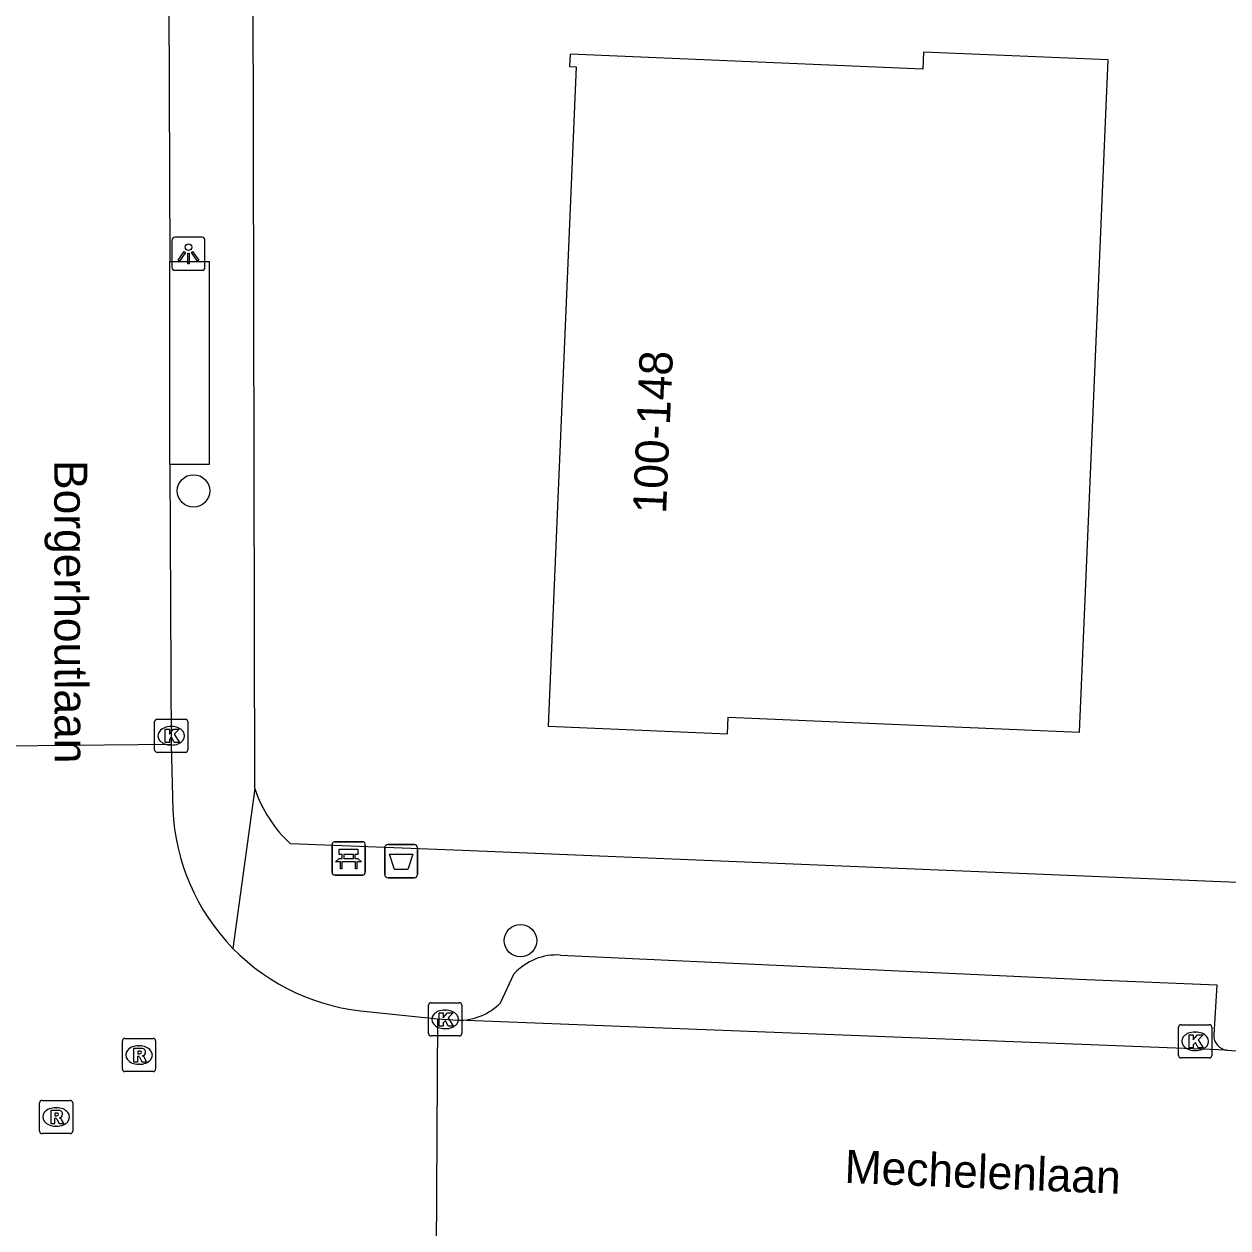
# Model space of a CAD drawing. Extents: x 160732 to 162105, y 387428 to 388479.
# Drawn here: x 161427.67 to 161463.96, y 388012.93 to 388049.22 of the extents above; entities that cross this region are included whole.
import ezdxf

# ---------------------------------------------------------------- set-up
doc = ezdxf.new("R2010")
doc.units = 0
for name, color, linetype in [('IMGEO_Afvalbak', 7, 'Continuous'), ('IMGEO_Bank', 7, 'Continuous'), ('IMGEO_Boom', 7, 'Continuous'), ('IMGEO_Kolk', 7, 'Continuous'), ('IMGEO_Lichtpunt', 7, 'Continuous'), ('IMGEO_Openbare_ruimte_label', 7, 'Continuous'), ('IMGEO_Pand', 7, 'Continuous'), ('IMGEO_Pand_nummerreeks', 7, 'Continuous'), ('IMGEO_Rijbaan_lokaal_open', 7, 'Continuous'), ('IMGEO_Rioolput', 7, 'Continuous'), ('IMGEO_Voetpad_open', 7, 'Continuous')]:
    doc.layers.add(name, color=color, linetype=linetype)

msp = doc.modelspace()

# ---------------------------------------------------------------- linework, layer by layer
at = {"layer": 'IMGEO_Afvalbak'}
for p, q in [((161438.542, 388023.586), (161438.542, 388024.386)), ((161438.542, 388024.386), (161438.542, 388023.586)), ((161438.642, 388024.486), (161439.432, 388024.486)), ((161439.432, 388024.486), (161438.642, 388024.486)), ((161439.532, 388024.386), (161439.532, 388023.586)), ((161439.532, 388023.586), (161439.532, 388024.386)), ((161439.432, 388023.486), (161438.642, 388023.486)), ((161438.642, 388023.486), (161439.432, 388023.486))]:
    msp.add_line(p, q, dxfattribs=at)
msp.add_lwpolyline([(161438.685, 388024.2), (161439.389, 388024.2), (161439.24, 388023.73), (161438.834, 388023.73), (161438.685, 388024.2)], dxfattribs=at)
for centre, start, end in [((161438.642, 388024.386), 90, 180), ((161438.642, 388024.386), 90, 180), ((161439.432, 388024.386), 0, 90), ((161439.432, 388024.386), 360, 90), ((161438.642, 388023.586), 180, 270), ((161438.642, 388023.586), 180, 270), ((161439.432, 388023.586), 270, 0), ((161439.432, 388023.586), 270, 0)]:
    msp.add_arc(centre, 0.1, start, end, dxfattribs=at)
at = {"layer": 'IMGEO_Bank'}
for p, q in [((161436.955, 388023.642), (161436.955, 388024.483)), ((161436.955, 388024.483), (161436.955, 388023.642)), ((161437.03, 388024.567), (161437.871, 388024.567)), ((161437.871, 388024.567), (161437.03, 388024.567)), ((161437.955, 388024.492), (161437.955, 388023.651)), ((161437.955, 388023.651), (161437.955, 388024.492)), ((161437.652, 388023.965), (161437.259, 388023.965)), ((161437.264, 388024.073), (161437.264, 388024.179)), ((161437.308, 388024.179), (161437.308, 388024.073)), ((161437.596, 388024.185), (161437.314, 388024.185)), ((161437.314, 388024.067), (161437.596, 388024.067)), ((161437.602, 388024.073), (161437.602, 388024.179)), ((161437.646, 388024.179), (161437.646, 388024.073)), ((161437.88, 388023.567), (161437.039, 388023.567)), ((161437.039, 388023.567), (161437.88, 388023.567))]:
    msp.add_line(p, q, dxfattribs=at)
for points in [[(161437.258, 388024.185), (161437.172, 388024.185), (161437.172, 388024.346), (161437.735, 388024.346), (161437.735, 388024.185), (161437.652, 388024.185)], [(161437.202, 388023.965), (161437.06, 388023.965), (161437.172, 388024.067), (161437.258, 388024.067)], [(161437.252, 388023.958), (161437.252, 388023.751), (161437.209, 388023.751), (161437.209, 388023.958)], [(161437.652, 388024.067), (161437.735, 388024.067), (161437.847, 388023.965), (161437.708, 388023.965)], [(161437.702, 388023.958), (161437.702, 388023.751), (161437.658, 388023.751), (161437.658, 388023.958)]]:
    msp.add_lwpolyline(points, dxfattribs=at)
for centre, radius, start, end in [((161437.033, 388024.489), 0.0779, 92.4484, 184.2845), ((161437.033, 388024.489), 0.0779, 92.4484, 184.2845), ((161437.877, 388024.489), 0.0779, 2.4484, 94.2845), ((161437.877, 388024.489), 0.0779, 2.4484, 94.2845), ((161437.202, 388023.958), 0.00671, 2.8957, 87.1043), ((161437.259, 388023.958), 0.00671, 92.8957, 177.1043), ((161437.257, 388024.178), 0.00671, 2.8957, 87.1043), ((161437.257, 388024.074), 0.00671, 272.8957, 357.1043), ((161437.314, 388024.178), 0.00671, 92.8957, 177.1043), ((161437.314, 388024.074), 0.00671, 182.8957, 267.1043), ((161437.596, 388024.178), 0.00671, 2.8957, 87.1043), ((161437.596, 388024.074), 0.00671, 272.8957, 357.1043), ((161437.653, 388024.178), 0.00671, 92.8957, 177.1043), ((161437.653, 388024.074), 0.00671, 182.8957, 267.1043), ((161437.651, 388023.958), 0.00671, 2.8957, 87.1043), ((161437.708, 388023.958), 0.00671, 92.8957, 177.1043), ((161437.033, 388023.645), 0.0779, 182.4484, 274.2845), ((161437.033, 388023.645), 0.0779, 182.4484, 274.2845), ((161437.877, 388023.645), 0.0779, 272.4484, 4.2845), ((161437.877, 388023.645), 0.0779, 272.4484, 4.2845)]:
    msp.add_arc(centre, radius, start, end, dxfattribs=at)
at = {"layer": 'IMGEO_Boom'}
for centre in [(161432.778, 388035.145), (161442.635, 388021.589)]:
    msp.add_circle(centre, 0.489, dxfattribs=at)
at = {"layer": 'IMGEO_Kolk'}
for p, q in [((161431.681, 388028.265), (161432.533, 388028.265)), ((161431.606, 388027.339), (161431.606, 388028.191)), ((161432.094, 388028.045), (161432.119, 388028.045)), ((161432.607, 388028.191), (161432.607, 388027.339)), ((161432.533, 388027.265), (161431.681, 388027.265)), ((161432.117, 388027.485), (161432.092, 388027.485)), ((161439.864, 388018.79), (161439.864, 388019.642)), ((161439.939, 388019.716), (161440.791, 388019.716)), ((161440.865, 388019.642), (161440.865, 388018.79)), ((161440.352, 388019.496), (161440.377, 388019.496)), ((161440.375, 388018.936), (161440.35, 388018.936)), ((161462.474, 388018.129), (161462.474, 388018.981)), ((161462.549, 388019.055), (161463.401, 388019.055)), ((161462.962, 388018.835), (161462.987, 388018.835)), ((161463.475, 388018.981), (161463.475, 388018.129)), ((161440.791, 388018.716), (161439.939, 388018.716)), ((161462.985, 388018.275), (161462.96, 388018.275)), ((161463.401, 388018.055), (161462.549, 388018.055))]:
    msp.add_line(p, q, dxfattribs=at)
for points in [[(161431.681, 388028.265), (161432.533, 388028.265)], [(161431.606, 388027.339), (161431.606, 388028.191)], [(161431.927, 388027.965), (161432.05, 388027.965), (161432.05, 388027.814), (161432.18, 388027.965), (161432.344, 388027.965), (161432.198, 388027.814), (161432.351, 388027.565), (161432.199, 388027.565), (161432.114, 388027.729), (161432.05, 388027.662), (161432.05, 388027.565), (161431.927, 388027.565), (161431.927, 388027.965)], [(161432.607, 388028.191), (161432.607, 388027.339)], [(161432.533, 388027.265), (161431.681, 388027.265)], [(161439.864, 388018.79), (161439.864, 388019.642)], [(161439.939, 388019.716), (161440.791, 388019.716)], [(161440.865, 388019.642), (161440.865, 388018.79)], [(161440.185, 388019.416), (161440.308, 388019.416), (161440.308, 388019.265), (161440.438, 388019.416), (161440.602, 388019.416), (161440.456, 388019.265), (161440.609, 388019.016), (161440.457, 388019.016), (161440.372, 388019.18), (161440.308, 388019.113), (161440.308, 388019.016), (161440.185, 388019.016), (161440.185, 388019.416)], [(161462.474, 388018.129), (161462.474, 388018.981)], [(161462.549, 388019.055), (161463.401, 388019.055)], [(161463.475, 388018.981), (161463.475, 388018.129)], [(161440.791, 388018.716), (161439.939, 388018.716)], [(161462.795, 388018.755), (161462.918, 388018.755), (161462.918, 388018.604), (161463.048, 388018.755), (161463.212, 388018.755), (161463.066, 388018.604), (161463.219, 388018.355), (161463.067, 388018.355), (161462.982, 388018.519), (161462.918, 388018.452), (161462.918, 388018.355), (161462.795, 388018.355), (161462.795, 388018.755)], [(161463.401, 388018.055), (161462.549, 388018.055)]]:
    msp.add_lwpolyline(points, dxfattribs=at)
for centre, start, end in [((161431.683, 388028.189), 91.552, 178.448), ((161431.683, 388028.189), 91.552, 178.448), ((161432.531, 388028.189), 1.552, 88.448), ((161432.531, 388028.189), 1.552, 88.448), ((161431.683, 388027.341), 181.552, 268.448), ((161431.683, 388027.341), 181.552, 268.448), ((161432.531, 388027.341), 271.552, 358.448), ((161432.531, 388027.341), 271.552, 358.448), ((161439.941, 388019.64), 91.552, 178.448), ((161439.941, 388019.64), 91.552, 178.448), ((161440.789, 388019.64), 1.552, 88.448), ((161440.789, 388019.64), 1.552, 88.448), ((161462.551, 388018.979), 91.552, 178.448), ((161462.551, 388018.979), 91.552, 178.448), ((161463.399, 388018.979), 1.552, 88.448), ((161463.399, 388018.979), 1.552, 88.448), ((161439.941, 388018.792), 181.552, 268.448), ((161439.941, 388018.792), 181.552, 268.448), ((161440.789, 388018.792), 271.552, 358.448), ((161440.789, 388018.792), 271.552, 358.448), ((161462.551, 388018.131), 181.552, 268.448), ((161462.551, 388018.131), 181.552, 268.448), ((161463.399, 388018.131), 271.552, 358.448), ((161463.399, 388018.131), 271.552, 358.448)]:
    msp.add_arc(centre, 0.0765, start, end, dxfattribs=at)
for centre, major_axis, ratio, start_param, end_param in [((161432.093, 388027.765), (-0.387, 0.002), 0.722429, 4.712389, 7.853982), ((161432.118, 388027.765), (-0.39, 0.002), 0.717154, 1.570796, 4.712389), ((161440.351, 388019.216), (-0.387, 0.002), 0.722429, 4.712389, 7.853982), ((161440.376, 388019.216), (-0.39, 0.002), 0.717154, 1.570796, 4.712389), ((161462.961, 388018.555), (-0.387, 0.002), 0.722429, 4.712389, 7.853982), ((161462.986, 388018.555), (-0.39, 0.002), 0.717154, 1.570796, 4.712389)]:
    msp.add_ellipse(centre, major_axis=major_axis, ratio=ratio, start_param=start_param, end_param=end_param, dxfattribs=at)
at = {"layer": 'IMGEO_Lichtpunt'}
for p, q in [((161433.029, 388042.792), (161432.221, 388042.792)), ((161433.029, 388042.792), (161432.221, 388042.792)), ((161432.127, 388042.697), (161432.127, 388041.89)), ((161432.127, 388042.697), (161432.127, 388041.89)), ((161433.123, 388041.89), (161433.123, 388042.697)), ((161433.123, 388041.89), (161433.123, 388042.697)), ((161432.221, 388041.796), (161433.029, 388041.796)), ((161432.221, 388041.796), (161433.029, 388041.796))]:
    msp.add_line(p, q, dxfattribs=at)
for points in [[(161432.501, 388042.361), (161432.54, 388042.333), (161432.352, 388042.071), (161432.314, 388042.098), (161432.501, 388042.361)], [(161432.603, 388042.313), (161432.65, 388042.313), (161432.65, 388041.991), (161432.603, 388041.991), (161432.603, 388042.313)], [(161432.713, 388042.333), (161432.751, 388042.36), (161432.938, 388042.098), (161432.899, 388042.07), (161432.713, 388042.333)]]:
    msp.add_lwpolyline(points, dxfattribs=at)
msp.add_circle((161432.626, 388042.495), 0.0994, dxfattribs=at)
for centre, start, end in [((161432.221, 388042.697), 90, 180), ((161432.221, 388042.697), 90, 180), ((161433.029, 388042.697), 0, 90), ((161433.029, 388042.697), 0, 90), ((161432.221, 388041.89), 180, 270), ((161432.221, 388041.89), 180, 270), ((161433.029, 388041.89), 270, 0), ((161433.029, 388041.89), 270, 360)]:
    msp.add_arc(centre, 0.0946, start, end, dxfattribs=at)
at = {"layer": 'IMGEO_Pand'}
msp.add_lwpolyline([(161448.899, 388028.325), (161459.491, 388027.873), (161460.357, 388048.137), (161454.787, 388048.375), (161454.765, 388047.859), (161444.134, 388048.314), (161444.118, 388047.937), (161444.317, 388047.929), (161443.467, 388028.05), (161448.877, 388027.819), (161448.899, 388028.325)], dxfattribs=at)
at = {"layer": 'IMGEO_Rijbaan_lokaal_open'}
for points in [[(161431.953, 388070.654), (161432.061, 388042.061)], [(161432.066, 388035.942), (161432.061, 388042.061)], [(161432.066, 388035.942), (161432.108, 388027.5)], [(161432.108, 388027.5), (161427.076, 388027.448)], [(161432.108, 388027.5), (161432.154, 388025.535)], [(161438.102, 388019.447), (161440.134, 388019.233)], [(161440.134, 388019.233), (161440.091, 388012.254)], [(161440.134, 388019.233), (161440.75, 388019.19)], [(161463.939, 388018.285), (161440.75, 388019.19)], [(161463.939, 388018.285), (161466.045, 388018.141)]]:
    msp.add_lwpolyline(points, dxfattribs=at)
for centre, radius, start, end in [((161438.529, 388025.818), 6.381, 182.5416, 224.3642), ((161438.54, 388025.829), 6.397, 224.3662, 266.0712)]:
    msp.add_arc(centre, radius, start, end, dxfattribs=at)
at = {"layer": 'IMGEO_Rioolput'}
for p, q in [((161430.635, 388017.715), (161430.635, 388018.567)), ((161430.71, 388018.641), (161431.562, 388018.641)), ((161431.636, 388018.567), (161431.636, 388017.715)), ((161431.123, 388018.421), (161431.148, 388018.421)), ((161431.146, 388017.861), (161431.121, 388017.861)), ((161431.562, 388017.641), (161430.71, 388017.641)), ((161428.136, 388015.848), (161428.136, 388016.7)), ((161428.211, 388016.774), (161429.063, 388016.774)), ((161429.137, 388016.7), (161429.137, 388015.848)), ((161428.624, 388016.554), (161428.649, 388016.554)), ((161428.647, 388015.994), (161428.622, 388015.994)), ((161429.063, 388015.774), (161428.211, 388015.774))]:
    msp.add_line(p, q, dxfattribs=at)
for points in [[(161430.635, 388017.715), (161430.635, 388018.567)], [(161430.71, 388018.641), (161431.562, 388018.641)], [(161431.636, 388018.567), (161431.636, 388017.715)], [(161431.224, 388018.339), (161430.972, 388018.341), (161430.972, 388017.941)], [(161430.972, 388017.941), (161431.096, 388017.941), (161431.096, 388018.103), (161431.107, 388018.103)], [(161431.15, 388018.26), (161431.096, 388018.26), (161431.096, 388018.179)], [(161431.096, 388018.179), (161431.148, 388018.179)], [(161431.154, 388018.074), (161431.225, 388017.941), (161431.365, 388017.941), (161431.3, 388018.067)], [(161431.562, 388017.641), (161430.71, 388017.641)], [(161428.136, 388015.848), (161428.136, 388016.7)], [(161428.211, 388016.774), (161429.063, 388016.774)], [(161429.137, 388016.7), (161429.137, 388015.848)], [(161428.725, 388016.472), (161428.473, 388016.474), (161428.473, 388016.074)], [(161428.651, 388016.393), (161428.597, 388016.393), (161428.597, 388016.312)], [(161428.597, 388016.312), (161428.649, 388016.312)], [(161428.473, 388016.074), (161428.597, 388016.074), (161428.597, 388016.236), (161428.608, 388016.236)], [(161428.655, 388016.207), (161428.726, 388016.074), (161428.866, 388016.074), (161428.801, 388016.2)], [(161429.063, 388015.774), (161428.211, 388015.774)]]:
    msp.add_lwpolyline(points, dxfattribs=at)
for centre, radius, start, end in [((161430.712, 388018.565), 0.0765, 91.552, 178.448), ((161430.712, 388018.565), 0.0765, 91.552, 178.448), ((161431.56, 388018.565), 0.0765, 1.552, 88.448), ((161431.56, 388018.565), 0.0765, 1.552, 88.448), ((161431.106, 388018.05), 0.0533, 26.0293, 88.6989), ((161431.132, 388018.368), 0.19, 274.7715, 282.9687), ((161431.156, 388018.164), 0.0964, 77.0061, 93.1865), ((161431.17, 388018.221), 0.0378, 276.6634, 79.6772), ((161431.223, 388018.229), 0.109, 350.3612, 89.416), ((161431.221, 388018.229), 0.112, 277.5842, 350.9817), ((161431.205, 388018.014), 0.108, 29.5134, 73.7905), ((161430.712, 388017.717), 0.0765, 181.552, 268.448), ((161430.712, 388017.717), 0.0765, 181.552, 268.448), ((161431.56, 388017.717), 0.0765, 271.552, 358.448), ((161431.56, 388017.717), 0.0765, 271.552, 358.448), ((161428.213, 388016.698), 0.0765, 91.552, 178.448), ((161428.213, 388016.698), 0.0765, 91.552, 178.448), ((161429.061, 388016.698), 0.0765, 1.552, 88.448), ((161429.061, 388016.698), 0.0765, 1.552, 88.448), ((161428.633, 388016.501), 0.19, 274.7715, 282.9687), ((161428.657, 388016.297), 0.0964, 77.0061, 93.1865), ((161428.671, 388016.354), 0.0378, 276.6634, 79.6772), ((161428.724, 388016.362), 0.109, 350.3612, 89.416), ((161428.722, 388016.362), 0.112, 277.5842, 350.9817), ((161428.607, 388016.183), 0.0533, 26.0293, 88.6989), ((161428.706, 388016.147), 0.108, 29.5134, 73.7905), ((161428.213, 388015.85), 0.0765, 181.552, 268.448), ((161428.213, 388015.85), 0.0765, 181.552, 268.448), ((161429.061, 388015.85), 0.0765, 271.552, 358.448), ((161429.061, 388015.85), 0.0765, 271.552, 358.448)]:
    msp.add_arc(centre, radius, start, end, dxfattribs=at)
for centre, major_axis, ratio, start_param, end_param in [((161431.122, 388018.141), (-0.387, 0.002), 0.722429, 4.712389, 7.853982), ((161431.147, 388018.141), (-0.39, 0.002), 0.717154, 1.570796, 4.712389), ((161428.623, 388016.274), (-0.387, 0.002), 0.722429, 4.712389, 7.853982), ((161428.648, 388016.274), (-0.39, 0.002), 0.717154, 1.570796, 4.712389)]:
    msp.add_ellipse(centre, major_axis=major_axis, ratio=ratio, start_param=start_param, end_param=end_param, dxfattribs=at)
at = {"layer": 'IMGEO_Voetpad_open'}
for points in [[(161434.624, 388026.178), (161434.557, 388060.172), (161434.462, 388069.888)], [(161432.061, 388042.061), (161433.25, 388042.065), (161433.25, 388035.94), (161432.066, 388035.942)], [(161434.624, 388026.178), (161433.967, 388021.356)], [(161549.709, 388019.812), (161500, 388021.862), (161440.885, 388024.31), (161435.699, 388024.509)], [(161443.845, 388021.154), (161459.455, 388020.426), (161463.632, 388020.254), (161463.534, 388018.75)], [(161442.033, 388019.719), (161442.449, 388020.595)]]:
    msp.add_lwpolyline(points, dxfattribs=at)
for centre, radius, start, end in [((161438.438, 388027.454), 4.022, 198.4983, 227.0727), ((161443.726, 388019.427), 1.731, 86.0722, 137.573), ((161440.793, 388020.907), 1.717, 268.5755, 316.2387), ((161463.991, 388018.739), 0.457, 178.5865, 263.5231)]:
    msp.add_arc(centre, radius, start, end, dxfattribs=at)

# ---------------------------------------------------------------- texts
at = {"layer": 'IMGEO_Openbare_ruimte_label'}
for s, rotation, p in [('Borgerhoutlaan', 270.1146, (161428.578, 388036.076)), ('Mechelenlaan', 357.7071, (161452.393, 388014.289))]:
    msp.add_text(s, height=1, rotation=rotation, dxfattribs=at).set_placement(p)
at = {"layer": 'IMGEO_Pand_nummerreeks'}
msp.add_text('100-148', height=1, rotation=87.5516, dxfattribs=at).set_placement((161447.023, 388034.447))

doc.saveas('drawing.dxf')
